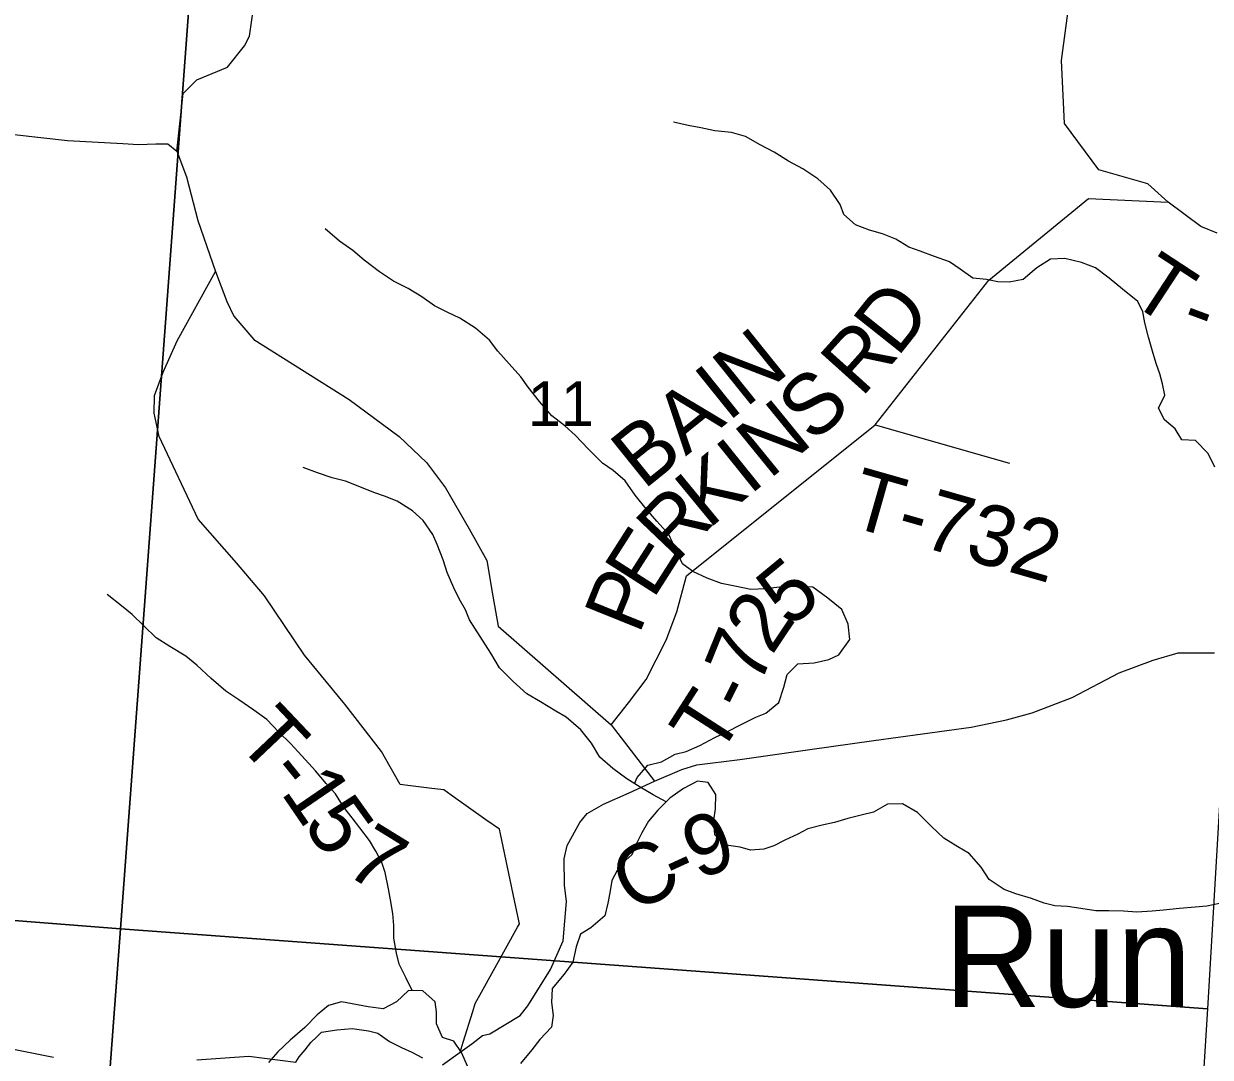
# Model space of a CAD drawing. Extents: x 0 to 42, y 0 to 22.
# Drawn here: x 7.389 to 7.945, y 19.052 to 19.536 of the extents above; entities that cross this region are included whole.
import ezdxf

# ---------------------------------------------------------------- set-up
doc = ezdxf.new("R2010")
doc.units = 0
for name, color, linetype in [('GM_X_County_Road', 7, 'Continuous'), ('GM_X_County_Road_Text', 7, 'Continuous'), ('GM_X_Minor_River', 7, 'Continuous'), ('GM_X_Minor_River_Text', 7, 'Continuous'), ('GM_X_Section', 7, 'Continuous'), ('GM_X_Section_Text', 7, 'Continuous'), ('GM_X_Township_Road', 7, 'Continuous'), ('GM_X_Township_Road_Text', 7, 'Continuous')]:
    doc.layers.add(name, color=color, linetype=linetype)

msp = doc.modelspace()

# ---------------------------------------------------------------- linework, layer by layer
at = {"layer": 'GM_X_County_Road'}
for points in [[(7.37229, 19.48579), (7.4098, 19.48164), (7.43572, 19.48018), (7.44305, 19.4798), (7.45128, 19.48005), (7.45681, 19.48005), (7.46105, 19.47658), (7.46555, 19.46462), (7.47095, 19.44416), (7.47923, 19.42035), (7.48456, 19.40626), (7.48776, 19.39942), (7.49722, 19.3885), (7.54175, 19.3603), (7.56524, 19.34303), (7.57797, 19.33086), (7.58702, 19.31898), (7.59806, 19.29973), (7.60626, 19.28501), (7.60909, 19.26831), (7.61164, 19.25416), (7.66455, 19.20803), (7.68491, 19.18167)], [(7.68491, 19.18167), (7.6976, 19.18707), (7.70469, 19.1892), (7.72489, 19.19168), (7.75767, 19.19647), (7.78761, 19.20072), (7.83324, 19.20695), (7.84975, 19.21025), (7.86186, 19.21355), (7.88058, 19.22071), (7.90259, 19.23227), (7.91855, 19.23832), (7.93011, 19.24163), (7.94717, 19.24163)], [(7.58561, 19.04881), (7.59379, 19.05467), (7.5993, 19.05859), (7.60426, 19.06245), (7.60777, 19.06328), (7.62195, 19.07179), (7.62549, 19.07639), (7.63612, 19.09341), (7.64214, 19.10688), (7.64356, 19.12522), (7.64268, 19.13284), (7.6425, 19.14525), (7.64392, 19.15145), (7.64994, 19.16226), (7.65331, 19.16652), (7.66092, 19.17077), (7.67297, 19.17609), (7.68491, 19.18167)], [(7.4705, 19.05117), (7.49474, 19.05283), (7.5169, 19.04993), (7.51839, 19.05254), (7.52114, 19.05584), (7.52389, 19.05915), (7.52665, 19.0619), (7.52885, 19.0641), (7.536, 19.0652), (7.54316, 19.06575), (7.55086, 19.06465), (7.55527, 19.06355), (7.56077, 19.0597), (7.56628, 19.05694), (7.57123, 19.05474), (7.57618, 19.05199)], [(7.37583, 19.05777), (7.40335, 19.05227)]]:
    msp.add_lwpolyline(points, dxfattribs=at)
at = {"layer": 'GM_X_Minor_River'}
for points in [[(7.94732, 19.32873), (7.94431, 19.33499), (7.93828, 19.34107), (7.93184, 19.34147), (7.92883, 19.3466), (7.92373, 19.35078), (7.92091, 19.35629), (7.92396, 19.36234), (7.92284, 19.36766), (7.92153, 19.3724), (7.91984, 19.37714), (7.91816, 19.38302), (7.91628, 19.38947), (7.9146, 19.3963), (7.91367, 19.40142), (7.91123, 19.40617), (7.90405, 19.41207), (7.89782, 19.4172), (7.8914, 19.42196), (7.88497, 19.42444), (7.87703, 19.42636), (7.8704, 19.426), (7.86396, 19.42204), (7.8575, 19.41656), (7.85106, 19.41525), (7.84576, 19.41546), (7.84047, 19.41661), (7.83403, 19.4172), (7.82799, 19.42139), (7.82308, 19.42481), (7.81608, 19.4273), (7.80928, 19.42978), (7.80398, 19.43169), (7.79794, 19.4355), (7.7917, 19.43798), (7.78565, 19.43971), (7.77903, 19.44219), (7.77356, 19.44694), (7.77187, 19.45169), (7.76735, 19.45834), (7.76131, 19.46366), (7.75432, 19.46842), (7.7477, 19.47204), (7.7409, 19.47623), (7.73429, 19.47966), (7.72749, 19.48347), (7.72087, 19.48539), (7.71311, 19.48617), (7.70649, 19.48752), (7.70063, 19.48867), (7.69382, 19.49021)], [(7.67554, 19.18036), (7.67676, 19.18337), (7.6817, 19.18904), (7.68814, 19.19073), (7.69459, 19.19431), (7.6997, 19.19543), (7.70614, 19.19826), (7.71316, 19.20203), (7.71941, 19.20504), (7.7251, 19.20806), (7.73231, 19.21164), (7.73704, 19.21352), (7.74312, 19.21843), (7.74541, 19.22563), (7.74694, 19.2315), (7.75207, 19.2366), (7.75964, 19.23696), (7.76646, 19.23865), (7.7712, 19.24072), (7.77634, 19.24791), (7.7756, 19.25511), (7.77259, 19.26194), (7.76599, 19.26727), (7.759, 19.27241), (7.75389, 19.2728), (7.7484, 19.27263), (7.74348, 19.27245), (7.73685, 19.27172), (7.73003, 19.27136), (7.72247, 19.2729), (7.71623, 19.27424), (7.70961, 19.27672), (7.7028, 19.27978), (7.6979, 19.28339), (7.69508, 19.28966), (7.6915, 19.29706), (7.68603, 19.30333), (7.68094, 19.30922), (7.67585, 19.31549), (7.67114, 19.32233), (7.66548, 19.32708), (7.66057, 19.33051), (7.65396, 19.33716), (7.64774, 19.34363), (7.64283, 19.348), (7.63679, 19.35276), (7.63094, 19.35941), (7.62566, 19.36606), (7.62227, 19.371), (7.6168, 19.37708), (7.61152, 19.38297), (7.60756, 19.3881), (7.60095, 19.39381), (7.59359, 19.39838), (7.5881, 19.40105), (7.58187, 19.40429), (7.57582, 19.40848), (7.5694, 19.41229), (7.5626, 19.41572), (7.55599, 19.4201), (7.54881, 19.42561), (7.54353, 19.43018), (7.53729, 19.43456), (7.5305, 19.44026)], [(7.69035, 19.17196), (7.6843, 19.1752), (7.67807, 19.17882), (7.67183, 19.18263), (7.66541, 19.18757), (7.65918, 19.1929), (7.65542, 19.19935), (7.65033, 19.20562), (7.64353, 19.21152), (7.63862, 19.21438), (7.63144, 19.21876), (7.62502, 19.22257), (7.6186, 19.22828), (7.61219, 19.23474), (7.60823, 19.24157), (7.60315, 19.24936), (7.59825, 19.25715), (7.59637, 19.26189), (7.59336, 19.26702), (7.59091, 19.27214), (7.58772, 19.27935), (7.58584, 19.28524), (7.58303, 19.29245), (7.58096, 19.29719), (7.57644, 19.30365), (7.57153, 19.30821), (7.56435, 19.31278), (7.5583, 19.31508), (7.55339, 19.3168), (7.54677, 19.31947), (7.54016, 19.32214), (7.53391, 19.32368), (7.52692, 19.32597), (7.5203, 19.32846)], [(7.57135, 19.08355), (7.56857, 19.08929), (7.56518, 19.09593), (7.56406, 19.10105), (7.56276, 19.10807), (7.56278, 19.11395), (7.56223, 19.11964), (7.56111, 19.12608), (7.56018, 19.13121), (7.55869, 19.13879), (7.55719, 19.14353), (7.55437, 19.14885), (7.55136, 19.15379), (7.54683, 19.15968), (7.54325, 19.16443), (7.5391, 19.16956), (7.53534, 19.17563), (7.531, 19.18057), (7.5261, 19.18646), (7.51968, 19.1935), (7.5144, 19.1992), (7.50893, 19.20452), (7.50327, 19.21042), (7.49723, 19.21479), (7.49005, 19.21974), (7.48401, 19.22374), (7.47721, 19.22964), (7.47042, 19.23591), (7.46532, 19.2401), (7.45776, 19.24467), (7.45134, 19.24867), (7.44568, 19.25437), (7.44021, 19.25969), (7.43511, 19.26369), (7.4285, 19.26902)], [(7.94952, 19.12438), (7.94364, 19.12307), (7.93815, 19.12252), (7.93077, 19.12197), (7.92339, 19.12123), (7.91808, 19.12068), (7.91089, 19.12032), (7.90465, 19.12072), (7.89764, 19.12093), (7.89159, 19.12095), (7.88459, 19.12192), (7.87834, 19.12288), (7.87248, 19.12328), (7.86737, 19.12443), (7.86151, 19.12672), (7.85413, 19.12883), (7.84865, 19.13093), (7.84166, 19.1355), (7.83789, 19.14139), (7.83224, 19.14766), (7.82695, 19.1509), (7.82033, 19.1549), (7.81467, 19.16041), (7.80807, 19.16687), (7.80108, 19.17106), (7.79407, 19.17089), (7.78744, 19.16712), (7.78175, 19.16562), (7.7755, 19.16413), (7.76925, 19.16225), (7.76338, 19.16094), (7.75675, 19.15925), (7.75201, 19.1568), (7.74594, 19.15398), (7.74082, 19.15134), (7.73609, 19.14983), (7.72984, 19.14928), (7.72492, 19.15063), (7.71849, 19.15159), (7.7132, 19.15654), (7.71266, 19.16336), (7.71343, 19.16867), (7.71364, 19.1753), (7.71006, 19.181), (7.70496, 19.18158), (7.69851, 19.17819), (7.69206, 19.17366), (7.68636, 19.16799), (7.68199, 19.16288), (7.67895, 19.15739), (7.67628, 19.1521), (7.67418, 19.14717), (7.66868, 19.14207), (7.66487, 19.13507), (7.66391, 19.12938), (7.66294, 19.12446), (7.6616, 19.11859), (7.65496, 19.11292), (7.65021, 19.1099), (7.64811, 19.10403), (7.64658, 19.09683), (7.64258, 19.09116), (7.63689, 19.08454), (7.63667, 19.07791), (7.63741, 19.07184), (7.63664, 19.06634), (7.63113, 19.06067), (7.62733, 19.05575), (7.62201, 19.04933)], [(7.5974, 19.04788), (7.59439, 19.05453), (7.59081, 19.05984), (7.58552, 19.06156), (7.5827, 19.06802), (7.58272, 19.07351), (7.58216, 19.07825), (7.57631, 19.08339), (7.56969, 19.0836), (7.56399, 19.07831), (7.55773, 19.07491), (7.55073, 19.07588), (7.53825, 19.07819)], [(7.53825, 19.07819), (7.53219, 19.07651), (7.52687, 19.07216), (7.52099, 19.0663), (7.51415, 19.06026), (7.50846, 19.05478), (7.50409, 19.04986)]]:
    msp.add_lwpolyline(points, dxfattribs=at)
at = {"layer": 'GM_X_Section'}
for points in [[(7.47278, 19.62588), (7.43468, 19.11252), (6.93078, 19.15194), (6.97551, 19.66)], [(7.47278, 19.62588), (7.97421, 19.59006), (7.94388, 19.07499), (7.43468, 19.11252)], [(6.93078, 19.15194), (7.43468, 19.11252), (7.39687, 18.60825), (6.88899, 18.65144)], [(7.43468, 19.11252), (7.94388, 19.07499), (7.91195, 18.56355), (7.39687, 18.60825)]]:
    msp.add_lwpolyline(points, close=True, dxfattribs=at)
at = {"layer": 'GM_X_Township_Road'}
msp.add_line((7.78819, 19.34844), (7.85113, 19.33059), dxfattribs=at)
for points in [[(7.94846, 19.43819), (7.94087, 19.44137), (7.92544, 19.45271), (7.91599, 19.46134), (7.89307, 19.46792), (7.8769, 19.4896), (7.87551, 19.51908), (7.87928, 19.54711), (7.86706, 19.56358), (7.84323, 19.57736), (7.83141, 19.60085), (7.74548, 19.68729), (7.73135, 19.70049)], [(7.46105, 19.47658), (7.46405, 19.50363), (7.47047, 19.51005), (7.48483, 19.51597), (7.49271, 19.52605), (7.4952, 19.53058), (7.49651, 19.54037)], [(7.66455, 19.20803), (7.67275, 19.21822), (7.68096, 19.22926), (7.6903, 19.24765), (7.69539, 19.26096), (7.69978, 19.27783), (7.78819, 19.34844), (7.84143, 19.4162), (7.88811, 19.45444), (7.92544, 19.45271)], [(7.53897, 19.21862), (7.52096, 19.24056), (7.50215, 19.26838), (7.48905, 19.28392), (7.47106, 19.30438), (7.45283, 19.34307), (7.4505, 19.35399), (7.45064, 19.36229), (7.45469, 19.37311), (7.46124, 19.38784), (7.47923, 19.42035)], [(7.59379, 19.05467), (7.59527, 19.05942), (7.59973, 19.07369), (7.6009, 19.07743), (7.60382, 19.08272), (7.62068, 19.11326), (7.62156, 19.11484), (7.61989, 19.12282), (7.61272, 19.15695), (7.61227, 19.1591), (7.60591, 19.16357), (7.58962, 19.17505), (7.58611, 19.17752), (7.58048, 19.1782), (7.57059, 19.17939), (7.56564, 19.17999), (7.55696, 19.19556), (7.53978, 19.21765), (7.53897, 19.21862)]]:
    msp.add_lwpolyline(points, dxfattribs=at)

# ---------------------------------------------------------------- texts
at = {"layer": 'GM_X_County_Road_Text'}
for s, rotation, p in [('9', 21.5434, (7.70529, 19.13516)), ('C', 30.0528, (7.67549, 19.11909)), ('-', 24.6726, (7.69506, 19.13046))]:
    msp.add_text(s, height=0.02841, rotation=rotation, dxfattribs=at).set_placement(p)
at = {"layer": 'GM_X_Minor_River_Text'}
msp.add_text('Run', height=0.047348, rotation=359.9983, dxfattribs=at).set_placement((7.8204, 19.0759))
at = {"layer": 'GM_X_Section_Text'}
msp.add_text('11', height=0.020928, rotation=0, dxfattribs=at).set_placement((7.62542, 19.34788))
at = {"layer": 'GM_X_Township_Road_Text'}
for s, height, rotation, p in [('T', 0.02841, 326.783, (7.90613, 19.4068)), ('D', 0.02841, 51.5579, (7.79857, 19.37963)), ('-', 0.02841, 339.6567, (7.93011, 19.39203)), ('R', 0.02841, 48.0774, (7.78177, 19.36083)), ('BAIN', 0.028409, 38.8347, (7.67974, 19.31772)), ('S', 0.02841, 42.1543, (7.75915, 19.33946)), ('N', 0.02841, 39.1683, (7.73854, 19.32262)), ('I', 0.02841, 38.8171, (7.72931, 19.31518)), ('K', 0.02841, 39.5257, (7.7101, 19.29933)), ('T-732', 0.028409, 344.0546, (7.77459, 19.30148)), ('R', 0.02841, 46.3331, (7.69464, 19.28306)), ('E', 0.02841, 57.4499, (7.6841, 19.26629)), ('5', 0.02841, 39.5416, (7.74798, 19.25294)), ('P', 0.02841, 68.053, (7.67758, 19.24975)), ('2', 0.02841, 56.1533, (7.73977, 19.24013)), ('7', 0.02841, 67.885, (7.73395, 19.2254)), ('-', 0.02841, 63.4136, (7.72778, 19.21286)), ('T', 0.02841, 57.2566, (7.71466, 19.19212)), ('T', 0.02841, 313.4543, (7.48817, 19.19997)), ('-', 0.02841, 309.006, (7.5024, 19.18498)), ('1', 0.02841, 304.4045, (7.50938, 19.1764)), ('5', 0.02841, 305.7121, (7.51968, 19.16138)), ('7', 0.02841, 328.3465, (7.53879, 19.13888))]:
    msp.add_text(s, height=height, rotation=rotation, dxfattribs=at).set_placement(p)

doc.saveas('drawing.dxf')
